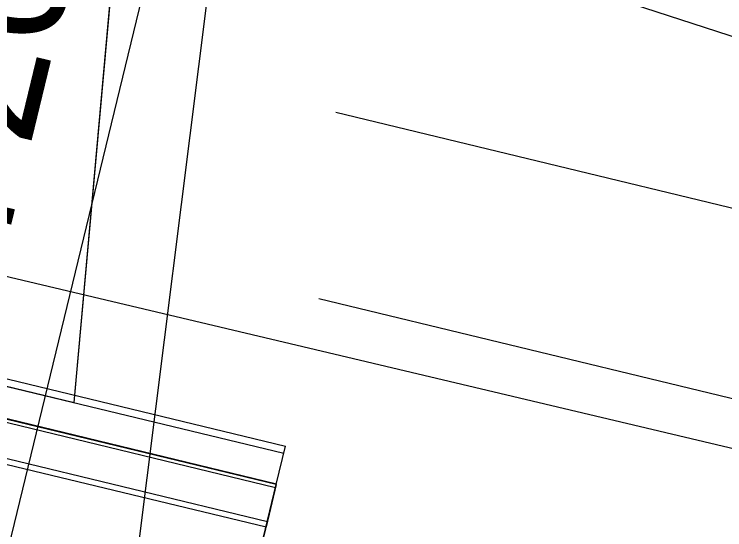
# Model space of a CAD drawing. Extents: x -7483133 to -743169, y -11317770 to -1127091.
# Drawn here: x -747592.308 to -747589.278, y -1131705.177 to -1131702.976 of the extents above; entities that cross this region are included whole.
import ezdxf

# ---------------------------------------------------------------- set-up
doc = ezdxf.new("R2010")
doc.units = 0
for name, color, linetype in [('_Zabezpečovací zařízení_trasa', 7, 'Continuous'), ('Hranice parcel', 7, 'Continuous'), ('KOMUNIKACE_UPRAVA', 7, 'Continuous'), ('PREJEZD_KCE', 7, 'Continuous'), ('SKLONOVNIKY', 7, 'Continuous'), ('SVAH', 7, 'Continuous'), ('Vrstva 53', 7, 'Continuous'), ('ZAVER_ZIDKA', 7, 'Continuous')]:
    doc.layers.add(name, color=color, linetype=linetype)

msp = doc.modelspace()

# ---------------------------------------------------------------- linework, layer by layer
at = {"layer": '_Zabezpečovací zařízení_trasa'}
msp.add_lwpolyline([(-747299.3901, -1131774.3576), (-747312.9636, -1131771.5361), (-747335.1938, -1131765.862), (-747431.4956, -1131743.0334), (-747485.5887, -1131729.8229), (-747529.8716, -1131718.8972), (-747616.7452, -1131698.3146), (-747822.0163, -1131648.4098), (-747861.4824, -1131639.0382), (-748013.3042, -1131601.9987), (-748116.9029, -1131577.0768), (-748210.2194, -1131554.4846), (-748277.301, -1131538.228)], dxfattribs=at)
at = {"layer": 'Hranice parcel'}
msp.add_line((-747592.13, -1131708.07), (-747590.72, -1131696.79), dxfattribs=at)
at = {"layer": 'KOMUNIKACE_UPRAVA'}
for p, q in [((-747592.0528, -1131704.6337), (-747591.3602, -1131696.948)), ((-747595.9833, -1131703.6825), (-747592.0528, -1131704.6337))]:
    msp.add_line(p, q, dxfattribs=at)
msp.add_lwpolyline([(-747595.4748, -1131696.5772), (-747595.4338, -1131697.5849), (-747595.9833, -1131703.6825), (-747592.0528, -1131704.6337), (-747591.3602, -1131696.948), (-747595.4748, -1131696.5772)], dxfattribs=at)
at = {"layer": 'PREJEZD_KCE'}
for p, q in [((-747591.1902, -1131704.9832), (-747592.9397, -1131704.5599)), ((-747591.1902, -1131704.9832), (-747591.3562, -1131705.6694)), ((-747591.3562, -1131705.6694), (-747591.1902, -1131704.9832))]:
    msp.add_line(p, q, dxfattribs=at)
at = {"layer": 'SKLONOVNIKY'}
msp.add_line((-747592.5583, -1131706.1908), (-747589.971, -1131695.4994), dxfattribs=at)
at = {"layer": 'SVAH'}
for points in [[(-747590.8606, -1131702.5453), (-747587.8135, -1131703.5358), (-747584.631, -1131704.533)], [(-747590.937, -1131703.3936), (-747585.6913, -1131704.6631), (-747584.631, -1131704.533)], [(-747591.0087, -1131704.1889), (-747586.1388, -1131705.3674)]]:
    msp.add_lwpolyline(points, dxfattribs=at)
at = {"layer": 'Vrstva 53'}
msp.add_lwpolyline([(-747431.62, -1131748.34), (-747522.4, -1131724.74), (-747551.8, -1131720.33), (-747568.8, -1131715.62), (-747587.81, -1131708.07), (-747592.13, -1131708.07), (-747590.72, -1131696.79), (-747584.22, -1131698.64), (-747579.28, -1131700.12), (-747559.41, -1131702.48), (-747542.02, -1131707.68), (-747515.95, -1131716.72), (-747422.18, -1131737.69)], dxfattribs=at)
at = {"layer": 'ZAVER_ZIDKA'}
for p, q in [((-747592.9001, -1131704.3962), (-747591.1506, -1131704.8196)), ((-747592.9075, -1131704.4269), (-747591.158, -1131704.8502)), ((-747592.9427, -1131704.5723), (-747591.1932, -1131704.9957)), ((-747592.9389, -1131704.5567), (-747591.1894, -1131704.9801)), ((-747592.9778, -1131704.7175), (-747591.2283, -1131705.1408)), ((-747592.9836, -1131704.7412), (-747591.2341, -1131705.1646)), ((-747591.1902, -1131704.9832), (-747591.1506, -1131704.8196)), ((-747591.1902, -1131704.9832), (-747591.1506, -1131704.8196)), ((-747591.1902, -1131704.9832), (-747591.2341, -1131705.1646)), ((-747591.1902, -1131704.9832), (-747591.2341, -1131705.1646))]:
    msp.add_line(p, q, dxfattribs=at)

# ---------------------------------------------------------------- texts
at = {"layer": 'SKLONOVNIKY'}
msp.add_text('km 20,163 987', height=0.575, rotation=76.3961, dxfattribs=at).set_placement((-747592.5341, -1131704.7562))

doc.saveas('drawing.dxf')
